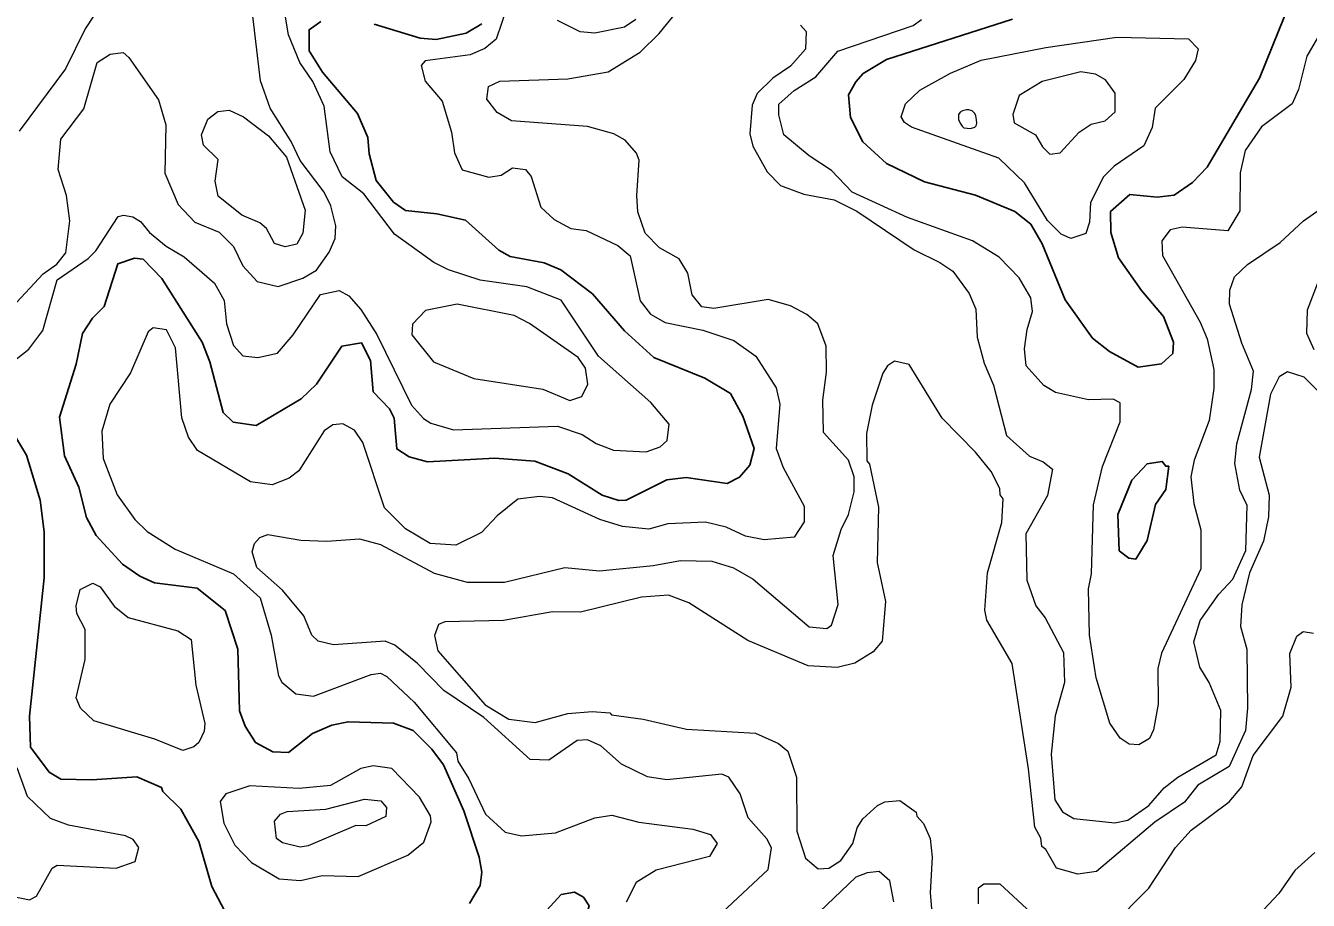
# Model space of a CAD drawing. Extents: x 763.2 to 816.8, y 7896.5 to 7952.7.
# Drawn here: x 774.699 to 777.994, y 7908.402 to 7910.648 of the extents above; entities that cross this region are included whole.
import ezdxf

# ---------------------------------------------------------------- set-up
doc = ezdxf.new("R2010")
doc.units = 0
doc.header["$LTSCALE"] = 0.064
doc.layers.add('1', color=7, linetype='Continuous', lineweight=25)
doc.layers.add('2', color=7, linetype='Continuous', lineweight=13)

msp = doc.modelspace()

# ---------------------------------------------------------------- linework, layer by layer
at = {"layer": '1'}
for points in [[(777.2339, 7910.6645), (776.91, 7910.5613), (776.8501, 7910.5248), (776.8309, 7910.5041), (776.8126, 7910.4702), (776.8175, 7910.4125), (776.8495, 7910.3496), (776.9102, 7910.2938), (777.0079, 7910.2473), (777.1385, 7910.2129), (777.2393, 7910.1706), (777.2808, 7910.1381), (777.31, 7910.0878), (777.3692, 7909.9438), (777.4396, 7909.8452), (777.4826, 7909.8108), (777.5569, 7909.7709), (777.6163, 7909.7794), (777.6454, 7909.8061), (777.6469, 7909.8354), (777.6219, 7909.9011), (777.5649, 7909.9678), (777.5058, 7910.0518), (777.4862, 7910.1167), (777.4857, 7910.1712), (777.5355, 7910.2142), (777.6053, 7910.208), (777.6487, 7910.213), (777.6957, 7910.2452), (777.7336, 7910.2845), (777.8685, 7910.5129), (777.9639, 7910.7511)], [(776.0309, 7910.0386), (775.9434, 7910.0548), (775.9139, 7910.0711), (775.8285, 7910.1488), (775.7554, 7910.1646), (775.6741, 7910.1731), (775.6438, 7910.1946), (775.5995, 7910.2507), (775.5812, 7910.3187), (775.5777, 7910.3606), (775.5516, 7910.4223), (775.4614, 7910.5284), (775.427, 7910.5835), (775.427, 7910.6376), (775.4571, 7910.6589)], [(775.5937, 7910.6517), (775.712, 7910.6157), (775.753, 7910.6123), (775.8303, 7910.6284), (775.871, 7910.6527)], [(775.8392, 7908.3936), (775.8662, 7908.4394), (775.8704, 7908.474), (775.864, 7908.5127), (775.8244, 7908.6317), (775.7722, 7908.7494), (775.7418, 7908.7901), (775.6939, 7908.8375), (775.6437, 7908.8568), (775.5272, 7908.8603), (775.4852, 7908.8516), (775.4352, 7908.8299), (775.3741, 7908.7817), (775.3341, 7908.7834), (775.2893, 7908.8074), (775.2625, 7908.8488), (775.2478, 7908.8882), (775.2442, 7909.0467), (775.2114, 7909.146), (775.139, 7909.2035), (775.0299, 7909.2168), (774.9923, 7909.2338), (774.9476, 7909.2653), (774.8802, 7909.3385), (774.8547, 7909.3852), (774.8353, 7909.4626), (774.7988, 7909.543), (774.7859, 7909.6426), (774.8284, 7909.779), (774.8452, 7909.8578), (774.8709, 7909.8965), (774.9006, 7909.927), (774.9357, 7910.0366), (774.9783, 7910.0512), (775.0004, 7910.0484), (775.049, 7909.9987), (775.1526, 7909.8356), (775.1722, 7909.7847), (775.2065, 7909.6547), (775.2321, 7909.6294), (775.2913, 7909.6213), (775.4063, 7909.6898), (775.446, 7909.7277), (775.5108, 7909.8246), (775.5616, 7909.8331), (775.5843, 7909.7878), (775.5916, 7909.7078), (775.6336, 7909.6637), (775.6453, 7909.6399), (775.652, 7909.5611), (775.6837, 7909.5411), (775.731, 7909.5275), (775.9036, 7909.5374), (776.0068, 7909.5292), (776.0924, 7909.497), (776.1796, 7909.4422), (776.2229, 7909.4289), (776.2416, 7909.4295), (776.3456, 7909.4817), (776.3958, 7909.488), (776.5008, 7909.4718), (776.5327, 7909.4882), (776.5589, 7909.5194), (776.5703, 7909.5619), (776.5407, 7909.6448), (776.5091, 7909.7034), (776.4431, 7909.7424)], [(776.4431, 7909.7424), (776.3121, 7909.7959), (776.2371, 7909.8644), (776.1548, 7909.9596), (776.0736, 7910.0207), (776.0309, 7910.0386)], [(774.6512, 7909.6276), (774.7006, 7909.5448), (774.7362, 7909.429), (774.7464, 7909.3483), (774.7464, 7909.23), (774.7087, 7908.875), (774.7113, 7908.7946), (774.7596, 7908.7306), (774.7892, 7908.7126), (774.8688, 7908.7107), (774.9846, 7908.7188), (775.0474, 7908.6917), (775.0508, 7908.6813), (775.0976, 7908.6356), (775.1436, 7908.5531), (775.1773, 7908.4371), (775.2182, 7908.359)]]:
    msp.add_lwpolyline(points, dxfattribs=at)
for points in [[(777.5401, 7909.4804), (777.5795, 7909.5228), (777.6183, 7909.5288), (777.6272, 7909.5166), (777.6351, 7909.5163), (777.6272, 7909.457), (777.6014, 7909.4186), (777.5795, 7909.3254), (777.5503, 7909.2778), (777.5322, 7909.2801), (777.5078, 7909.2993), (777.5045, 7909.3926)], [(776.105, 7908.2919), (776.1307, 7908.3343), (776.1464, 7908.3879), (776.1316, 7908.4097), (776.1082, 7908.4228), (776.0745, 7908.4163), (775.9996, 7908.3351), (775.9873, 7908.2947), (775.991, 7908.2441), (776.0168, 7908.2275), (776.0481, 7908.2298)]]:
    msp.add_lwpolyline(points, close=True, dxfattribs=at)
at = {"layer": '2'}
for points in [[(774.6628, 7909.7819), (774.7073, 7909.8171), (774.7427, 7909.8654), (774.7796, 7909.9957), (774.8597, 7910.05), (774.8792, 7910.07), (774.9368, 7910.1579), (774.9502, 7910.1616), (774.9742, 7910.1569), (774.9936, 7910.1449), (775.0165, 7910.1171), (775.0594, 7910.0814), (775.1059, 7910.054), (775.1842, 7909.987), (775.2083, 7909.9426), (775.2151, 7909.8826), (775.2324, 7909.8263), (775.2566, 7909.8003), (775.2952, 7909.7956), (775.3457, 7909.8068), (775.3863, 7909.8542), (775.4564, 7909.9577), (775.504, 7909.9677), (775.5286, 7909.9545), (775.5598, 7909.9195), (775.6006, 7909.8552), (775.6902, 7909.6732), (775.7206, 7909.6395), (775.7397, 7909.6273), (775.7982, 7909.6097), (776.065, 7909.6193), (776.1279, 7909.598), (776.1643, 7909.5746), (776.2092, 7909.5579), (776.2926, 7909.5532), (776.3284, 7909.5666), (776.3465, 7909.5828), (776.3516, 7909.6248), (776.3043, 7909.6803), (776.1706, 7909.7992), (776.0744, 7909.9431), (775.9863, 7909.9775), (775.8659, 7909.9947), (775.7846, 7910.0208), (775.7469, 7910.0397), (775.6466, 7910.113), (775.5676, 7910.2165), (775.5116, 7910.26), (775.4814, 7910.3239), (775.4654, 7910.4416), (775.4367, 7910.505), (775.4035, 7910.5536), (775.3742, 7910.6243), (775.3578, 7910.7225)], [(774.8993, 7910.7123), (774.8518, 7910.64), (774.8014, 7910.5369), (774.6824, 7910.3771)], [(776.7562, 7909.7585), (776.7547, 7909.8245), (776.7334, 7909.8819), (776.7055, 7909.9065), (776.6633, 7909.9281), (776.6058, 7909.9444), (776.4661, 7909.922), (776.4355, 7909.9257), (776.4108, 7909.9569), (776.3994, 7910.0128), (776.3776, 7910.0488), (776.3269, 7910.0776), (776.2904, 7910.1148), (776.2716, 7910.17), (776.2684, 7910.2119), (776.2747, 7910.3023), (776.2679, 7910.3208), (776.2391, 7910.3536), (776.2098, 7910.3703), (776.1419, 7910.3889), (775.9468, 7910.4033), (775.91, 7910.4248), (775.8837, 7910.4589), (775.8873, 7910.4918), (775.9166, 7910.5052), (776.0917, 7910.5116), (776.1949, 7910.5292), (776.2769, 7910.5801), (776.3265, 7910.6278), (776.398, 7910.7167)], [(774.6641, 7909.9252), (774.7436, 7910.0111), (774.7791, 7910.0353), (774.8019, 7910.0646), (774.8121, 7910.147), (774.804, 7910.2121), (774.7826, 7910.2786), (774.7893, 7910.3566), (774.848, 7910.4349), (774.8823, 7910.5535), (774.916, 7910.5753), (774.9495, 7910.5791), (774.9641, 7910.5667), (775.0398, 7910.4572), (775.0586, 7910.393), (775.056, 7910.269), (775.0907, 7910.1885), (775.1332, 7910.1435), (775.1961, 7910.1177), (775.2324, 7910.081), (775.2563, 7910.0315), (775.2939, 7909.9906), (775.3477, 7909.9781), (775.4106, 7909.9995), (775.4458, 7910.0199), (775.4782, 7910.0661), (775.4939, 7910.1016), (775.4958, 7910.1339), (775.4831, 7910.185), (775.4653, 7910.2205), (775.4038, 7910.3016), (775.3806, 7910.3506), (775.3266, 7910.4366), (775.3018, 7910.506), (775.2804, 7910.6867)], [(775.9368, 7910.6994), (775.9071, 7910.6132), (775.8787, 7910.5893), (775.8408, 7910.5729), (775.7251, 7910.5576), (775.7148, 7910.5455), (775.7252, 7910.5054), (775.7684, 7910.4542), (775.793, 7910.3745), (775.8007, 7910.3214), (775.8203, 7910.2777), (775.8883, 7910.2589), (775.9204, 7910.2641), (775.9496, 7910.283), (775.9831, 7910.2784), (775.9976, 7910.2604), (776.0222, 7910.1817), (776.0564, 7910.1504), (776.0996, 7910.1273), (776.1389, 7910.1217), (776.2201, 7910.0837), (776.2513, 7910.0568), (776.2777, 7909.9413), (776.304, 7909.9075), (776.3415, 7909.886), (776.4385, 7909.866), (776.518, 7909.8396), (776.5748, 7909.799), (776.6264, 7909.718), (776.6364, 7909.6759), (776.6267, 7909.5621), (776.6444, 7909.5133), (776.6987, 7909.414), (776.6987, 7909.3736), (776.6729, 7909.3342), (776.5956, 7909.3272), (776.5476, 7909.3369), (776.4985, 7909.3602), (776.4451, 7909.3729), (776.3485, 7909.3682), (776.2992, 7909.355), (776.2321, 7909.3615), (776.1737, 7909.3798)], [(776.2661, 7910.6641), (776.2373, 7910.6446), (776.1605, 7910.6286), (776.1236, 7910.6319), (776.0651, 7910.6611)], [(776.6893, 7910.6494), (776.7036, 7910.6327), (776.7024, 7910.5877), (776.6638, 7910.5443), (776.6177, 7910.5131), (776.5778, 7910.4736), (776.5646, 7910.4441), (776.5592, 7910.3706), (776.5669, 7910.339), (776.6032, 7910.2725), (776.6375, 7910.2379), (776.6978, 7910.2154), (776.7758, 7910.2007), (776.8336, 7910.1716), (776.9809, 7910.072), (777.0472, 7910.0401), (777.0801, 7910.0172), (777.1225, 7909.9603), (777.1391, 7909.9202), (777.1428, 7909.8481), (777.161, 7909.7816), (777.1848, 7909.7244), (777.2179, 7909.5955), (777.277, 7909.5427), (777.3128, 7909.5277), (777.3363, 7909.5086), (777.3238, 7909.4417), (777.2683, 7909.343), (777.2707, 7909.2241), (777.2939, 7909.1583), (777.3179, 7909.127), (777.3645, 7909.0379), (777.3677, 7908.9611), (777.3433, 7908.8757), (777.3332, 7908.7771), (777.3428, 7908.6594), (777.3624, 7908.6292), (777.3914, 7908.6121), (777.4969, 7908.6006), (777.5298, 7908.6071), (777.5835, 7908.6455), (777.6236, 7908.6902), (777.6583, 7908.7178)], [(778.017, 7910.6167), (777.9898, 7910.57), (777.9687, 7910.4842), (777.9518, 7910.4475), (777.8734, 7910.3882), (777.831, 7910.3272), (777.8183, 7910.2701), (777.8174, 7910.1728), (777.7865, 7910.1211), (777.6699, 7910.1305), (777.6391, 7910.1237), (777.6175, 7910.0952), (777.6193, 7910.0574), (777.7157, 7909.8862), (777.7338, 7909.8435), (777.7506, 7909.7651), (777.7506, 7909.7164), (777.7389, 7909.6336), (777.7007, 7909.5325), (777.6915, 7909.4896), (777.6997, 7909.4207), (777.7179, 7909.3536), (777.7174, 7909.2527), (777.6162, 7909.0366), (777.607, 7908.9974), (777.6076, 7908.9053), (777.5961, 7908.8395), (777.5855, 7908.8171), (777.5586, 7908.8011), (777.5336, 7908.8024), (777.5104, 7908.8178), (777.4837, 7908.8565), (777.4485, 7908.973), (777.4319, 7909.0828), (777.4286, 7909.2019), (777.4367, 7909.24), (777.4417, 7909.4173), (777.4648, 7909.5159), (777.5104, 7909.6304), (777.5106, 7909.6795), (777.492, 7909.6887), (777.4292, 7909.6869), (777.3443, 7909.7059), (777.314, 7909.724), (777.2688, 7909.7743), (777.2642, 7909.8183), (777.271, 7909.8675), (777.2855, 7909.9143), (777.2806, 7909.949), (777.2511, 7910.0002), (777.1998, 7910.0531), (777.1308, 7910.0953), (776.9644, 7910.1555), (776.8217, 7910.2202), (776.769, 7910.2757), (776.7114, 7910.3135), (776.6463, 7910.3678), (776.6331, 7910.4192), (776.6336, 7910.4463), (776.673, 7910.4813), (776.7284, 7910.5169), (776.7849, 7910.5824), (776.9787, 7910.6481), (776.9999, 7910.6642)], [(777.7145, 7909.0009), (777.6996, 7909.0658), (777.7156, 7909.1202), (777.7634, 7909.1882), (777.7998, 7909.2267), (777.8327, 7909.2998), (777.8361, 7909.4159), (777.8179, 7909.4547), (777.805, 7909.5239), (777.8097, 7909.5744), (777.8476, 7909.7138), (777.8526, 7909.7606), (777.8225, 7909.8329), (777.7913, 7909.9324), (777.7917, 7909.9689), (777.804, 7910.0032), (777.8372, 7910.0345), (777.9215, 7910.0912), (777.9808, 7910.147), (778.0328, 7910.1825)], [(778.0659, 7910.1136), (777.9908, 7909.9176), (777.9891, 7909.8587), (778.0075, 7909.8167)], [(775.8697, 7909.346), (775.8034, 7909.3138), (775.7378, 7909.3177), (775.6745, 7909.3556), (775.6208, 7909.41), (775.5647, 7909.5778), (775.5432, 7909.6096), (775.5136, 7909.6253), (775.4877, 7909.6225), (775.4657, 7909.6071), (775.4004, 7909.5046), (775.3761, 7909.4856), (775.3321, 7909.4686), (775.2764, 7909.4764), (775.1401, 7909.5568), (775.1167, 7909.5909), (775.0998, 7909.6408), (775.0834, 7909.821), (775.0604, 7909.8669), (775.0266, 7909.8724), (775.0139, 7909.8619), (774.9685, 7909.7566), (774.915, 7909.6758), (774.8944, 7909.6066), (774.8978, 7909.5362), (774.9341, 7909.4431), (774.9792, 7909.38), (775.0106, 7909.349), (775.0829, 7909.3034), (775.2329, 7909.2398), (775.3015, 7909.1788), (775.3296, 7909.0828), (775.3483, 7908.9782), (775.3565, 7908.9617), (775.393, 7908.9316), (775.4385, 7908.9264), (775.5864, 7908.9814), (775.6101, 7908.9849), (775.6269, 7908.9769), (775.6968, 7908.9107), (775.8058, 7908.7802), (775.8088, 7908.7587), (775.8375, 7908.7139), (775.8801, 7908.6226), (775.9301, 7908.5768), (775.9724, 7908.5677), (776.0595, 7908.575), (776.1605, 7908.6138), (776.2043, 7908.6202), (776.2741, 7908.6024), (776.4128, 7908.5841), (776.458, 7908.5711), (776.4747, 7908.5472), (776.4557, 7908.5141), (776.3188, 7908.4795), (776.2667, 7908.4473), (776.2415, 7908.3971)], [(777.8912, 7909.3864), (777.8783, 7909.324), (777.8429, 7909.2426), (777.823, 7909.1603), (777.8197, 7909.1047), (777.8357, 7909.0471), (777.8376, 7908.8948), (777.8324, 7908.8382), (777.7899, 7908.7452), (777.71, 7908.6975), (777.6757, 7908.6538), (777.5995, 7908.6021), (777.4499, 7908.4759), (777.4016, 7908.4691), (777.347, 7908.4839), (777.3193, 7908.5322), (777.3088, 7908.54), (777.3064, 7908.5609), (777.2907, 7908.5896), (777.2752, 7908.7391), (777.2328, 7909.0097), (777.1677, 7909.1209), (777.1623, 7909.1472), (777.1694, 7909.2429), (777.2066, 7909.372), (777.2099, 7909.4324), (777.2019, 7909.4427), (777.2016, 7909.4594), (777.1786, 7909.5029), (777.1385, 7909.5526), (777.0527, 7909.6403), (776.9683, 7909.7782), (776.9302, 7909.7868), (776.9127, 7909.7742), (776.9006, 7909.7552), (776.8732, 7909.6732), (776.8584, 7909.6008), (776.8599, 7909.5301), (776.8665, 7909.5215), (776.8893, 7909.4115), (776.8862, 7909.2694), (776.9073, 7909.1689), (776.899, 7909.0675), (776.8761, 7909.0396), (776.8289, 7909.011), (776.7836, 7908.9999), (776.7091, 7909.0035), (776.5536, 7909.0693), (776.4024, 7909.166), (776.3501, 7909.1856), (776.2808, 7909.1804), (776.1241, 7909.1417), (776.052, 7909.1428), (775.926, 7909.1207), (775.7759, 7909.1165), (775.759, 7909.1098), (775.7491, 7909.0821), (775.7575, 7909.0425), (775.8794, 7908.904), (775.9402, 7908.8666), (776.0079, 7908.8586), (776.0914, 7908.8815), (776.1536, 7908.8866), (776.1997, 7908.8832), (776.2039, 7908.8781), (776.2847, 7908.8667), (776.3959, 7908.8409), (776.5733, 7908.8307), (776.6325, 7908.8046), (776.6562, 7908.7851), (776.6789, 7908.7179), (776.6793, 7908.5793), (776.7023, 7908.5103), (776.7347, 7908.4827), (776.7617, 7908.4843), (776.7926, 7908.5041), (776.8233, 7908.5477), (776.8347, 7908.5876), (776.8496, 7908.6113), (776.8869, 7908.6452), (776.9058, 7908.6546), (776.9439, 7908.658), (776.9862, 7908.628), (776.9881, 7908.6177), (777.005, 7908.5992), (777.0222, 7908.5601), (777.0276, 7908.5127), (777.0226, 7908.4207), (777.0292, 7908.3393)], [(776.827, 7909.4509), (776.827, 7909.4889), (776.8125, 7909.5317), (776.748, 7909.6029), (776.7465, 7909.6861), (776.7562, 7909.7585)], [(777.94, 7909.7589), (777.9186, 7909.7461), (777.8967, 7909.702), (777.8674, 7909.5396), (777.8932, 7909.4425), (777.8912, 7909.3864)], [(778.0201, 7909.7082), (777.9828, 7909.7456), (777.94, 7909.7589)], [(776.4626, 7908.3463), (776.6064, 7908.4807), (776.6148, 7908.5362), (776.603, 7908.5599), (776.5546, 7908.6135), (776.5342, 7908.675), (776.5054, 7908.718), (776.4869, 7908.7253), (776.3458, 7908.7108), (776.2965, 7908.7192), (776.2295, 7908.7514), (776.1766, 7908.7985), (776.1419, 7908.8141), (776.1156, 7908.8123), (776.0423, 7908.7617), (775.9945, 7908.7634), (775.876, 7908.8713), (775.7727, 7908.9402), (775.7057, 7909.0102), (775.6469, 7909.0573), (775.6226, 7909.0672), (775.4899, 7909.0575), (775.4501, 7909.0675), (775.4336, 7909.0826), (775.4132, 7909.1323), (775.3582, 7909.1983), (775.2923, 7909.2566), (775.281, 7909.2963), (775.2863, 7909.3177), (775.3004, 7909.3333), (775.3207, 7909.3415), (775.406, 7909.327), (775.4722, 7909.3237), (775.556, 7909.33), (775.6102, 7909.3156), (775.7483, 7909.2417), (775.8328, 7909.2184), (775.9287, 7909.2188), (776.0836, 7909.2561), (776.1729, 7909.2481), (776.311, 7909.2613), (776.3806, 7909.2743), (776.461, 7909.2727), (776.517, 7909.2559), (776.5673, 7909.2266), (776.7114, 7909.104), (776.7566, 7909.1002), (776.769, 7909.1087), (776.7859, 7909.1617), (776.7728, 7909.2877), (776.7934, 7909.3539), (776.8126, 7909.3924), (776.827, 7909.4509)], [(776.1737, 7909.3798), (776.052, 7909.4351), (776.0186, 7909.4387), (775.9627, 7909.4319), (775.91, 7909.3893), (775.8697, 7909.346)], [(777.4866, 7908.3348), (777.5836, 7908.4326), (777.6525, 7908.537), (777.6925, 7908.5819), (777.79, 7908.6548), (777.8232, 7908.6932), (777.8522, 7908.7735), (777.9283, 7908.8748), (777.9495, 7908.9488), (777.9462, 7909.036), (777.9641, 7909.0801), (777.9802, 7909.0921), (778.0072, 7909.088)], [(777.6583, 7908.7178), (777.7571, 7908.7755), (777.7669, 7908.8093), (777.7685, 7908.8888), (777.7388, 7908.961), (777.7145, 7909.0009)], [(774.8087, 7908.595), (774.7629, 7908.6122), (774.7039, 7908.668), (774.6769, 7908.7416)], [(774.9312, 7908.484), (774.9801, 7908.5016), (774.9893, 7908.537), (774.9746, 7908.5575), (774.9554, 7908.5673), (774.8087, 7908.595)], [(778.0104, 7908.5249), (777.959, 7908.4784), (777.9175, 7908.4193), (777.8656, 7908.3639), (777.7253, 7908.2661), (777.6915, 7908.2242), (777.6523, 7908.1328), (777.6107, 7908.0727), (777.5785, 7907.9987), (777.5699, 7907.9585), (777.5746, 7907.8837), (777.592, 7907.8518), (777.6564, 7907.799), (777.7243, 7907.7639), (777.7627, 7907.7257), (777.8272, 7907.5877), (777.8916, 7907.4852), (777.9774, 7907.4041), (778.0251, 7907.3451)], [(774.6125, 7908.423), (774.7084, 7908.4033), (774.7269, 7908.4121), (774.7673, 7908.4842), (774.7799, 7908.4919), (774.9312, 7908.484)], [(776.9289, 7908.3978), (776.9186, 7908.4513), (776.8913, 7908.4756), (776.8607, 7908.4725), (776.8316, 7908.4612), (776.7193, 7908.3542)], [(777.1464, 7908.3928), (777.1461, 7908.4337), (777.1599, 7908.4443), (777.2015, 7908.4442), (777.2926, 7908.3594)]]:
    msp.add_lwpolyline(points, dxfattribs=at)
for points in [[(777.3589, 7910.1123), (777.3238, 7910.1473), (777.2644, 7910.2442), (777.1982, 7910.3079), (776.9744, 7910.3873), (776.9564, 7910.3993), (776.9474, 7910.4138), (776.9591, 7910.447), (776.9953, 7910.4825), (777.0745, 7910.5262), (777.1534, 7910.5594), (777.3194, 7910.5922), (777.5015, 7910.6186), (777.6859, 7910.6145), (777.7106, 7910.5883), (777.7042, 7910.5586), (777.6742, 7910.5096), (777.6004, 7910.4361), (777.5925, 7910.3863), (777.5712, 7910.3393), (777.495, 7910.2869), (777.4677, 7910.2598), (777.434, 7910.1943), (777.4316, 7910.1431), (777.4217, 7910.1144), (777.3839, 7910.1012)], [(777.4354, 7910.3955), (777.4718, 7910.4038), (777.4971, 7910.4267), (777.4974, 7910.475), (777.4724, 7910.5087), (777.4466, 7910.5231), (777.4095, 7910.5297), (777.3096, 7910.5049), (777.2508, 7910.4685), (777.2348, 7910.4198), (777.2382, 7910.3986), (777.2928, 7910.3679), (777.3106, 7910.3371), (777.3297, 7910.3181), (777.3564, 7910.3217), (777.4051, 7910.3749)], [(775.3176, 7910.1272), (775.3007, 7910.1417), (775.254, 7910.1615), (775.1935, 7910.2103), (775.1854, 7910.2483), (775.1933, 7910.304), (775.1558, 7910.3411), (775.1507, 7910.368), (775.1667, 7910.4077), (775.1928, 7910.4275), (775.2216, 7910.431), (775.258, 7910.414), (775.3222, 7910.3649), (775.3692, 7910.3106), (775.4167, 7910.174), (775.4104, 7910.1148), (775.3958, 7910.0868), (775.365, 7910.0797), (775.3378, 7910.0885)], [(777.1088, 7910.3855), (777.1262, 7910.3837), (777.1366, 7910.387), (777.1401, 7910.3912), (777.1419, 7910.3979), (777.1416, 7910.4066), (777.1396, 7910.4165), (777.1366, 7910.4222), (777.1297, 7910.4292), (777.1215, 7910.4317), (777.1155, 7910.4317), (777.1049, 7910.4297), (777.0994, 7910.4255), (777.0954, 7910.4197), (777.0947, 7910.4138), (777.0954, 7910.4071), (777.0994, 7910.3979), (777.1044, 7910.39)], [(776.0277, 7909.7148), (776.0967, 7909.6852), (776.1273, 7909.696), (776.1426, 7909.7274), (776.137, 7909.768), (776.1182, 7909.7957), (775.993, 7909.8828), (775.9533, 7909.9034), (775.8068, 7909.9332), (775.7261, 7909.9169), (775.6926, 7909.881), (775.6906, 7909.8536), (775.7462, 7909.7848), (775.8498, 7909.7421)], [(774.8741, 7908.8623), (774.8396, 7908.8952), (774.8289, 7908.9216), (774.8516, 7909.0203), (774.8514, 7909.0976), (774.8303, 7909.1386), (774.8287, 7909.1581), (774.8388, 7909.2002), (774.8712, 7909.2165), (774.8906, 7909.2072), (774.9261, 7909.1573), (774.9618, 7909.1283), (775.0901, 7909.0939), (775.1241, 7909.0716), (775.1359, 7908.9546), (775.1588, 7908.856), (775.1571, 7908.8363), (775.1436, 7908.8072), (775.1312, 7908.7955), (775.1026, 7908.7863), (775.0306, 7908.8154)], [(775.6808, 7908.5175), (775.722, 7908.5509), (775.7405, 7908.6036), (775.7388, 7908.6185), (775.7103, 7908.6667), (775.6397, 7908.7403), (775.5918, 7908.7467), (775.5597, 7908.7405), (775.4815, 7908.6968), (775.4016, 7908.6892), (775.275, 7908.6956), (775.2132, 7908.6752), (775.1987, 7908.6557), (775.2081, 7908.6001), (775.2358, 7908.5436), (775.279, 7908.4987), (775.35, 7908.4566), (775.4052, 7908.4529), (775.4604, 7908.4657), (775.5531, 7908.4628)], [(775.611, 7908.6576), (775.6255, 7908.6404), (775.6237, 7908.6172), (775.5728, 7908.5927), (775.5473, 7908.5939), (775.4248, 7908.5419), (775.4041, 7908.5384), (775.3585, 7908.5495), (775.3429, 7908.5603), (775.3384, 7908.6051), (775.353, 7908.623), (775.3709, 7908.6299), (775.4697, 7908.6361), (775.5695, 7908.6615)]]:
    msp.add_lwpolyline(points, close=True, dxfattribs=at)

doc.saveas('drawing.dxf')
